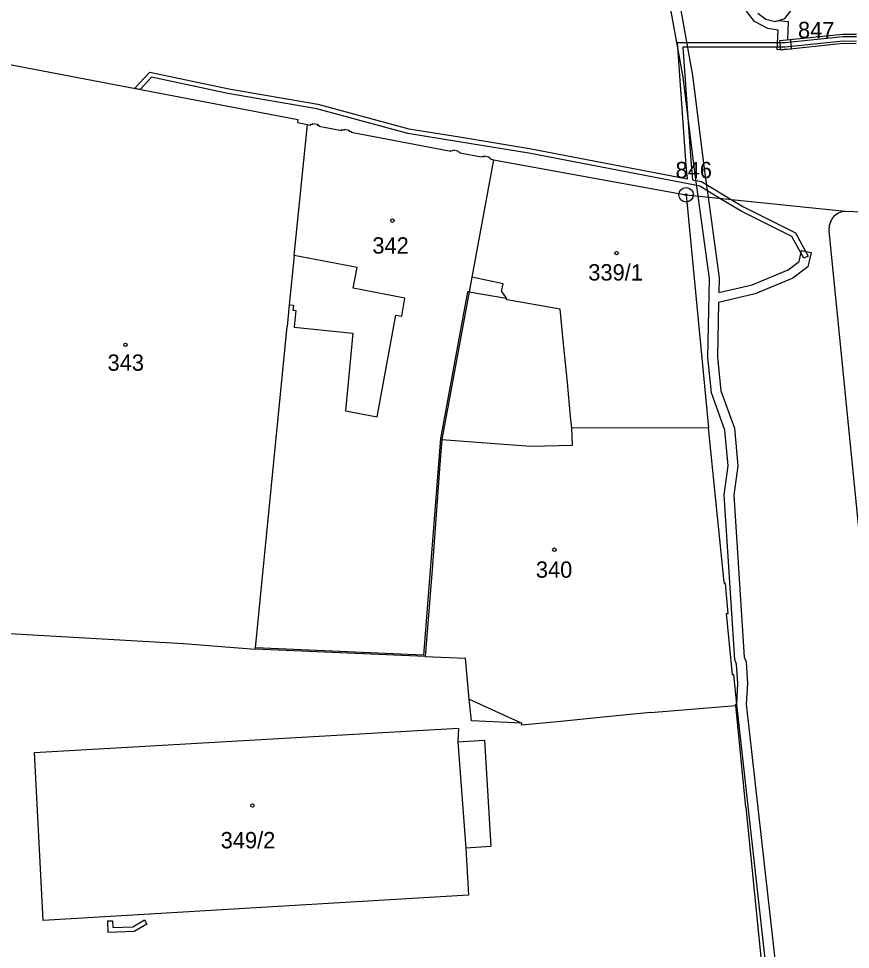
# Model space of a CAD drawing. Extents: x -755819 to -753140, y -1169796 to -1166000.
# Drawn here: x -755364.3 to -755277.7, y -1166340.4 to -1166243.5 of the extents above; entities that cross this region are included whole.
import ezdxf

# ---------------------------------------------------------------- set-up
doc = ezdxf.new("R2010")
doc.units = 0
for name, color, linetype in [('Vrstva 1', 7, 'Continuous'), ('Vrstva 17', 7, 'Continuous'), ('Vrstva 19', 7, 'Continuous'), ('Vrstva 24', 7, 'Continuous'), ('Vrstva 25', 7, 'Continuous'), ('Vrstva 27', 7, 'Continuous'), ('Vrstva 4', 7, 'Continuous')]:
    doc.layers.add(name, color=color, linetype=linetype)

msp = doc.modelspace()

# ---------------------------------------------------------------- linework, layer by layer
at = {"layer": 'Vrstva 1'}
for p, q in [((-755284.58, -1166243.52), (-755283.94, -1166242.71)), ((-755287.37, -1166242.95), (-755286.55, -1166243.57)), ((-755286.55, -1166243.57), (-755285.57, -1166243.8)), ((-755285.57, -1166243.8), (-755284.58, -1166243.52)), ((-755366.83, -1166248.01), (-755335.25, -1166254)), ((-755335.25, -1166254), (-755335.3, -1166254.32)), ((-755335.3, -1166254.32), (-755334.26, -1166254.54)), ((-755333.74, -1166254.53), (-755333.72, -1166254.43)), ((-755333.72, -1166254.43), (-755333.23, -1166254.5)), ((-755335.63, -1166268.18), (-755334.26, -1166254.54)), ((-755334.26, -1166254.54), (-755333.92, -1166254.59)), ((-755333.92, -1166254.59), (-755333.91, -1166254.51)), ((-755333.91, -1166254.51), (-755333.74, -1166254.53)), ((-755333.23, -1166254.5), (-755333.25, -1166254.6)), ((-755333.25, -1166254.6), (-755333.07, -1166254.62)), ((-755333.07, -1166254.62), (-755333.08, -1166254.7)), ((-755333.08, -1166254.7), (-755330.69, -1166255.15)), ((-755330.69, -1166255.15), (-755330.68, -1166255.07)), ((-755330.68, -1166255.07), (-755330.43, -1166255.12)), ((-755330.43, -1166255.12), (-755330.41, -1166255.02)), ((-755330.41, -1166255.02), (-755329.92, -1166255.12)), ((-755329.92, -1166255.12), (-755329.94, -1166255.22)), ((-755329.94, -1166255.22), (-755329.69, -1166255.26)), ((-755329.69, -1166255.26), (-755329.7, -1166255.34)), ((-755329.7, -1166255.34), (-755319.34, -1166257.31)), ((-755319.34, -1166257.31), (-755319.33, -1166257.23)), ((-755319.33, -1166257.23), (-755319.12, -1166257.27)), ((-755319.12, -1166257.27), (-755319.1, -1166257.17)), ((-755319.1, -1166257.17), (-755318.61, -1166257.26)), ((-755318.61, -1166257.26), (-755318.63, -1166257.36)), ((-755318.63, -1166257.36), (-755318.38, -1166257.41)), ((-755318.38, -1166257.41), (-755318.39, -1166257.49)), ((-755318.39, -1166257.49), (-755316.14, -1166257.91)), ((-755314.88, -1166258.2), (-755317.16, -1166270.43)), ((-755316.14, -1166257.91), (-755316.12, -1166257.83)), ((-755316.12, -1166257.83), (-755315.87, -1166257.89)), ((-755315.87, -1166257.89), (-755315.85, -1166257.79)), ((-755315.85, -1166257.79), (-755315.35, -1166257.91)), ((-755315.35, -1166257.91), (-755315.37, -1166258)), ((-755315.37, -1166258), (-755315.22, -1166258.04)), ((-755315.22, -1166258.04), (-755315.24, -1166258.12)), ((-755315.24, -1166258.12), (-755314.88, -1166258.2)), ((-755314.88, -1166258.2), (-755294.85, -1166261.85)), ((-755294.85, -1166261.85), (-755278.28, -1166263.57)), ((-755294.85, -1166261.85), (-755292.5, -1166286.09)), ((-755278.28, -1166263.57), (-755269.22, -1166263.89)), ((-755276.64, -1166298.62), (-755279.96, -1166265.59)), ((-755335.63, -1166268.18), (-755336.16, -1166273.3)), ((-755317.16, -1166270.43), (-755317.44, -1166271.95)), ((-755317.44, -1166271.95), (-755319.23, -1166281.71)), ((-755317.44, -1166271.95), (-755313.57, -1166272.61)), ((-755313.46, -1166272.78), (-755313.57, -1166272.61)), ((-755307.94, -1166273.75), (-755313.46, -1166272.78)), ((-755336.16, -1166273.3), (-755336.39, -1166275.56)), ((-755307.59, -1166277.36), (-755307.94, -1166273.75)), ((-755339.68, -1166309), (-755336.39, -1166275.56)), ((-755307.2, -1166281.38), (-755307.59, -1166277.36)), ((-755306.86, -1166284.93), (-755307.2, -1166281.38)), ((-755319.23, -1166281.71), (-755320.26, -1166287.33)), ((-755306.74, -1166286.12), (-755306.86, -1166284.93)), ((-755292.5, -1166286.09), (-755306.74, -1166286.12)), ((-755290.89, -1166302.16), (-755292.5, -1166286.09)), ((-755320.26, -1166287.33), (-755320.51, -1166290.35)), ((-755320.51, -1166290.35), (-755321.28, -1166300.84)), ((-755321.28, -1166300.84), (-755322.01, -1166309.88)), ((-755290.89, -1166302.16), (-755290.88, -1166302.3)), ((-755290.75, -1166302.29), (-755290.88, -1166302.3)), ((-755290.46, -1166305.42), (-755290.75, -1166302.29)), ((-755290.63, -1166305.43), (-755290.46, -1166305.42)), ((-755290.03, -1166311.81), (-755290.63, -1166305.43)), ((-755373, -1166307.09), (-755347.18, -1166308.53)), ((-755347.18, -1166308.53), (-755339.69, -1166309.12)), ((-755339.69, -1166309.12), (-755339.68, -1166309)), ((-755322.01, -1166309.88), (-755339.69, -1166309.12)), ((-755322.01, -1166309.88), (-755317.82, -1166310.06)), ((-755317.41, -1166314.32), (-755317.82, -1166310.06)), ((-755289.86, -1166311.8), (-755290.03, -1166311.81)), ((-755289.57, -1166314.87), (-755289.86, -1166311.8)), ((-755317.19, -1166316.59), (-755317.41, -1166314.32)), ((-755298.55, -1166315.73), (-755289.68, -1166314.98)), ((-755289.68, -1166314.98), (-755289.69, -1166314.86)), ((-755289.69, -1166314.86), (-755289.57, -1166314.87)), ((-755288.64, -1166325.56), (-755289.68, -1166314.98)), ((-755303.13, -1166316.18), (-755308.24, -1166316.68)), ((-755298.55, -1166315.73), (-755303.13, -1166316.18)), ((-755362.69, -1166319.9), (-755318.52, -1166317.35)), ((-755318.52, -1166317.35), (-755318.62, -1166318.79)), ((-755311.96, -1166316.83), (-755317.19, -1166316.59)), ((-755308.24, -1166316.68), (-755311.97, -1166317.05)), ((-755311.97, -1166317.05), (-755311.96, -1166316.83)), ((-755318.62, -1166318.79), (-755315.84, -1166318.62)), ((-755315.84, -1166318.62), (-755315.18, -1166329.68)), ((-755361.76, -1166337.37), (-755362.69, -1166319.9)), ((-755288.64, -1166325.56), (-755286.3, -1166348.8)), ((-755315.18, -1166329.68), (-755317.77, -1166329.83)), ((-755317.77, -1166329.83), (-755317.48, -1166334.72)), ((-755317.48, -1166334.72), (-755361.76, -1166337.37))]:
    msp.add_line(p, q, dxfattribs=at)
msp.add_arc((-755278.153, -1166265.385), 1.819, 94.01501, 186.48554, dxfattribs=at)
at = {"layer": 'Vrstva 24'}
for radius in [0.75, 0.1]:
    msp.add_circle((-755294.85, -1166261.85), radius, dxfattribs=at)
at = {"layer": 'Vrstva 25'}
for centre in [(-755325.42, -1166264.54), (-755302.08, -1166267.92), (-755353.21, -1166277.45), (-755308.56, -1166298.78), (-755339.99, -1166325.4)]:
    msp.add_circle(centre, 0.175, dxfattribs=at)
at = {"layer": 'Vrstva 27'}
for p, q in [((-755295.14, -1166249.6), (-755296.57, -1166241.8)), ((-755295.54, -1166241.87), (-755294.16, -1166249.42)), ((-755287.72, -1166243.8), (-755288.56, -1166242.74)), ((-755287.37, -1166242.95), (-755286.55, -1166243.57)), ((-755286.55, -1166243.57), (-755285.57, -1166243.8)), ((-755285.57, -1166243.8), (-755285.22, -1166243.7)), ((-755285.22, -1166243.7), (-755284.22, -1166243.83)), ((-755286.34, -1166244.56), (-755287.72, -1166243.8)), ((-755285.26, -1166244.71), (-755286.34, -1166244.56)), ((-755285.36, -1166246.77), (-755285.26, -1166244.71)), ((-755284.22, -1166243.83), (-755284.3, -1166245.71)), ((-755285.08, -1166245.8), (-755278.52, -1166245.12)), ((-755284.54, -1166246), (-755278.51, -1166245.37)), ((-755284.3, -1166245.71), (-755283.96, -1166245.7)), ((-755283.96, -1166245.7), (-755283.91, -1166246.69)), ((-755278.52, -1166245.12), (-755277.11, -1166245.14)), ((-755278.51, -1166245.37), (-755277.12, -1166245.39)), ((-755294.83, -1166258.76), (-755295.73, -1166246)), ((-755295.73, -1166246), (-755284.54, -1166246)), ((-755284.52, -1166246.5), (-755295.19, -1166246.5)), ((-755295.19, -1166246.5), (-755294.33, -1166258.72)), ((-755283.91, -1166246.69), (-755285.36, -1166246.77)), ((-755284.97, -1166246.8), (-755285.08, -1166245.8)), ((-755278.48, -1166246.12), (-755284.97, -1166246.8)), ((-755278.49, -1166245.87), (-755284.52, -1166246.5)), ((-755277.12, -1166245.89), (-755278.49, -1166245.87)), ((-755277.13, -1166246.14), (-755278.48, -1166246.12)), ((-755352.25, -1166250.78), (-755350.68, -1166249.08)), ((-755350.68, -1166249.08), (-755342.46, -1166250.81)), ((-755293.92, -1166259.5), (-755295.14, -1166249.6)), ((-755294.16, -1166249.42), (-755292.92, -1166259.38)), ((-755350.5, -1166249.62), (-755351.67, -1166250.89)), ((-755342.56, -1166251.3), (-755350.5, -1166249.62)), ((-755351.67, -1166250.89), (-755352.25, -1166250.78)), ((-755333.29, -1166252.89), (-755342.56, -1166251.3)), ((-755342.46, -1166250.81), (-755333.19, -1166252.41)), ((-755333.19, -1166252.41), (-755323.7, -1166254.98)), ((-755323.8, -1166255.47), (-755333.29, -1166252.89)), ((-755323.7, -1166254.98), (-755318.42, -1166255.83)), ((-755318.5, -1166256.33), (-755323.8, -1166255.47)), ((-755311.22, -1166257.52), (-755318.5, -1166256.33)), ((-755318.42, -1166255.83), (-755311.14, -1166257.02)), ((-755311.14, -1166257.02), (-755294.68, -1166260.2)), ((-755294.45, -1166260.75), (-755311.22, -1166257.52)), ((-755294.68, -1166260.2), (-755294.83, -1166258.76)), ((-755294.33, -1166258.72), (-755294.17, -1166260.3)), ((-755293.58, -1166261.98), (-755293.92, -1166259.5)), ((-755292.92, -1166259.38), (-755292.55, -1166262.09)), ((-755293.41, -1166260.96), (-755294.45, -1166260.75)), ((-755294.17, -1166260.3), (-755293.23, -1166260.48)), ((-755291.32, -1166262.22), (-755293.41, -1166260.96)), ((-755293.23, -1166260.48), (-755290.14, -1166262.34)), ((-755292.41, -1166270.56), (-755293.58, -1166261.98)), ((-755292.55, -1166262.09), (-755291.41, -1166270.5)), ((-755289.12, -1166263.54), (-755291.32, -1166262.22)), ((-755290.14, -1166262.34), (-755288.88, -1166263.1)), ((-755288.88, -1166263.1), (-755283.47, -1166265.8)), ((-755283.83, -1166266.18), (-755289.12, -1166263.54)), ((-755283.47, -1166265.8), (-755282.14, -1166268.22)), ((-755282.58, -1166268.46), (-755283.83, -1166266.18)), ((-755283.06, -1166268.78), (-755282.83, -1166267.63)), ((-755282.83, -1166267.63), (-755281.84, -1166267.87)), ((-755281.84, -1166267.87), (-755282.16, -1166269.36)), ((-755284.22, -1166269.65), (-755283.06, -1166268.78)), ((-755282.14, -1166268.22), (-755282.58, -1166268.46)), ((-755287.96, -1166271.21), (-755284.22, -1166269.65)), ((-755282.16, -1166269.36), (-755283.72, -1166270.53)), ((-755292.57, -1166278.77), (-755292.41, -1166270.56)), ((-755291.41, -1166270.5), (-755291.44, -1166272.02)), ((-755283.72, -1166270.53), (-755287.66, -1166272.17)), ((-755291.44, -1166272.02), (-755287.96, -1166271.21)), ((-755287.66, -1166272.17), (-755291.46, -1166273.05)), ((-755291.46, -1166273.05), (-755291.57, -1166278.73)), ((-755292.2, -1166282.46), (-755292.57, -1166278.77)), ((-755291.57, -1166278.73), (-755291.22, -1166282.24)), ((-755290.8, -1166286.33), (-755292.2, -1166282.46)), ((-755291.22, -1166282.24), (-755289.82, -1166286.13)), ((-755290.46, -1166290.04), (-755290.8, -1166286.33)), ((-755289.82, -1166286.13), (-755289.46, -1166290.06)), ((-755290.89, -1166293.08), (-755290.46, -1166290.04)), ((-755289.46, -1166290.06), (-755289.89, -1166293.12)), ((-755289.77, -1166310.22), (-755290.89, -1166293.08)), ((-755289.89, -1166293.12), (-755288.79, -1166309.98)), ((-755289.58, -1166310.68), (-755289.77, -1166310.22)), ((-755288.79, -1166309.98), (-755288.6, -1166310.45)), ((-755288.6, -1166310.45), (-755288.45, -1166312.69)), ((-755289.45, -1166312.69), (-755289.58, -1166310.68)), ((-755289.57, -1166314.87), (-755289.45, -1166312.69)), ((-755288.45, -1166312.69), (-755288.58, -1166314.86)), ((-755286.04, -1166346.52), (-755289.57, -1166314.87)), ((-755288.58, -1166314.86), (-755285.04, -1166346.4)), ((-755355.04, -1166337.42), (-755354.54, -1166337.4)), ((-755354.99, -1166338.63), (-755355.04, -1166337.42)), ((-755354.54, -1166337.4), (-755354.51, -1166338.11)), ((-755352.43, -1166338.02), (-755351.23, -1166337.31)), ((-755350.97, -1166337.74), (-755352.29, -1166338.52)), ((-755351.23, -1166337.31), (-755350.97, -1166337.74)), ((-755352.29, -1166338.52), (-755354.99, -1166338.63)), ((-755354.51, -1166338.11), (-755352.43, -1166338.02))]:
    msp.add_line(p, q, dxfattribs=at)
at = {"layer": 'Vrstva 4'}
for p, q in [((-755329.07, -1166269.4), (-755335.63, -1166268.18)), ((-755329.49, -1166271.58), (-755329.07, -1166269.4)), ((-755313.89, -1166271.1), (-755317.16, -1166270.43)), ((-755324.14, -1166272.59), (-755329.49, -1166271.58)), ((-755314.05, -1166271.91), (-755313.89, -1166271.1)), ((-755324.45, -1166274.48), (-755324.14, -1166272.59)), ((-755317.6, -1166271.94), (-755320.42, -1166287.22)), ((-755317.44, -1166271.95), (-755317.6, -1166271.94)), ((-755314.05, -1166271.91), (-755313.57, -1166272.61)), ((-755336.16, -1166273.3), (-755335.71, -1166273.34)), ((-755335.71, -1166273.34), (-755335.77, -1166273.86)), ((-755335.77, -1166273.86), (-755335.47, -1166273.89)), ((-755335.47, -1166273.89), (-755335.65, -1166275.63)), ((-755327, -1166284.96), (-755325.06, -1166274.36)), ((-755325.06, -1166274.36), (-755324.45, -1166274.48)), ((-755335.65, -1166275.63), (-755329.54, -1166276.24)), ((-755329.54, -1166276.24), (-755330.29, -1166284.32)), ((-755330.29, -1166284.32), (-755327, -1166284.96)), ((-755306.67, -1166287.9), (-755306.74, -1166286.12)), ((-755320.42, -1166287.22), (-755322.17, -1166309.75)), ((-755320.26, -1166287.33), (-755314.75, -1166287.73)), ((-755314.75, -1166287.73), (-755311.01, -1166288)), ((-755311.01, -1166288), (-755306.67, -1166287.9)), ((-755322.17, -1166309.75), (-755339.68, -1166309)), ((-755317.41, -1166314.32), (-755311.96, -1166316.83)), ((-755318.62, -1166318.79), (-755317.77, -1166329.83))]:
    msp.add_line(p, q, dxfattribs=at)

# ---------------------------------------------------------------- texts
at = {"layer": 'Vrstva 17'}
for s, p in [('847', (-755283.193, -1166245.55)), ('846', (-755295.943, -1166260.12))]:
    msp.add_text(s, height=1.7, dxfattribs=at).set_placement(p)
at = {"layer": 'Vrstva 19'}
for s, p in [('342', (-755327.503, -1166267.97)), ('339/1', (-755305.026, -1166270.77)), ('343', (-755355.073, -1166280.16)), ('340', (-755310.483, -1166301.7)), ('349/2', (-755343.293, -1166329.86))]:
    msp.add_text(s, height=1.7, dxfattribs=at).set_placement(p)

doc.saveas('drawing.dxf')
